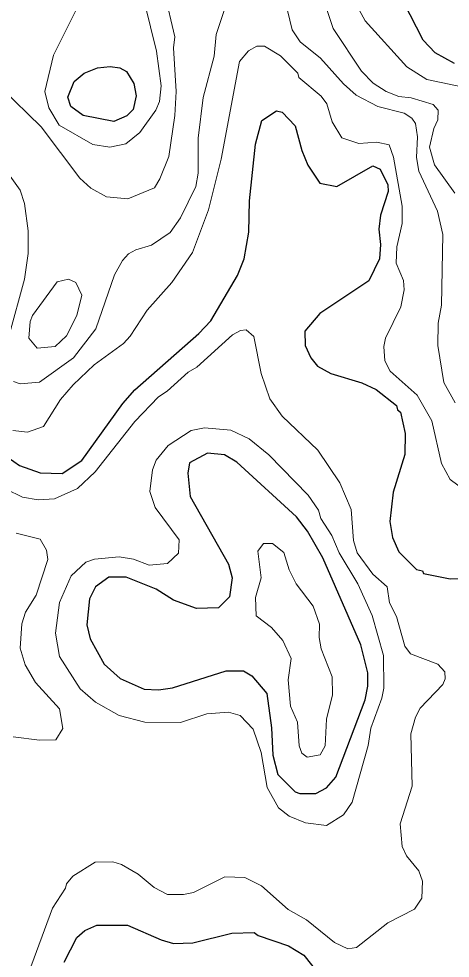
# Model space of a CAD drawing. Extents: x 673.3 to 698.5, y 6984.3 to 7012.3.
# Drawn here: x 695.587 to 696.158, y 7009.009 to 7010.249 of the extents above; entities that cross this region are included whole.
import ezdxf

# ---------------------------------------------------------------- set-up
doc = ezdxf.new("R2010")
doc.units = 0
doc.header["$LTSCALE"] = 0.032
doc.layers.add('1', color=7, linetype='Continuous', lineweight=25)
doc.layers.add('2', color=7, linetype='Continuous', lineweight=13)

msp = doc.modelspace()

# ---------------------------------------------------------------- linework, layer by layer
at = {"layer": '1'}
for points in [[(696.1633, 7010.19), (696.1376, 7010.204), (696.1218, 7010.2206), (696.096, 7010.2715), (696.0768, 7010.2988), (696.059, 7010.315), (696.0179, 7010.3454), (695.9924, 7010.3746), (695.9868, 7010.4), (695.9883, 7010.4273), (695.9969, 7010.4488), (696.0203, 7010.4804), (696.0557, 7010.5133), (696.0789, 7010.5505), (696.101, 7010.5726), (696.1221, 7010.5825), (696.1497, 7010.5909), (696.1913, 7010.5902)], [(695.5431, 7009.6907), (695.5883, 7009.6594), (695.6157, 7009.6495), (695.6447, 7009.6488), (695.6707, 7009.6659), (695.7247, 7009.741), (695.7406, 7009.7592), (695.8252, 7009.8333), (695.8411, 7009.8501), (695.8767, 7009.9099), (695.8855, 7009.9321), (695.8913, 7009.9673), (695.8923, 7010.0086), (695.9001, 7010.0836), (695.9088, 7010.1147), (695.9281, 7010.1274), (695.9354, 7010.1258), (695.9526, 7010.1077)], [(695.9526, 7010.1077), (695.9614, 7010.075), (695.9693, 7010.0557), (695.9853, 7010.0319), (696.0077, 7010.0274), (696.0553, 7010.0547), (696.0652, 7010.0505), (696.0752, 7010.0297), (696.0756, 7010.0208), (696.0657, 7009.9896), (696.0634, 7009.9711), (696.0657, 7009.9511), (696.0642, 7009.9321), (696.0502, 7009.9028), (695.9854, 7009.8598), (695.9657, 7009.8367), (695.9661, 7009.8176), (695.9736, 7009.8012), (695.9821, 7009.7902), (695.9997, 7009.7806), (696.0408, 7009.7683), (696.0597, 7009.7596), (696.0868, 7009.7382), (696.0879, 7009.7326), (696.0918, 7009.7298), (696.0983, 7009.7016), (696.0977, 7009.6739), (696.0822, 7009.6242), (696.078, 7009.5851), (696.0815, 7009.5641), (696.0896, 7009.545), (696.1133, 7009.522), (696.121, 7009.5199), (696.1223, 7009.5167), (696.1574, 7009.5095), (696.177, 7009.5102)], [(695.6474, 7009.0036), (695.6643, 7009.0362), (695.6749, 7009.0452), (695.6906, 7009.0525), (695.7313, 7009.0524), (695.7757, 7009.0328), (695.792, 7009.0281), (695.8176, 7009.0289), (695.8688, 7009.0418), (695.8985, 7009.0428), (695.9039, 7009.0387), (695.9438, 7009.0252), (695.964, 7009.0125), (695.9995, 7008.9681)]]:
    msp.add_lwpolyline(points, dxfattribs=at)
for points in [[(695.6723, 7010.1211), (695.6563, 7010.1331), (695.6521, 7010.1454), (695.6604, 7010.166), (695.6736, 7010.177), (695.6913, 7010.1844), (695.708, 7010.1862), (695.7209, 7010.1843), (695.7297, 7010.1792), (695.7394, 7010.1635), (695.7424, 7010.1471), (695.7386, 7010.1292), (695.73, 7010.1207), (695.713, 7010.1134)], [(695.9892, 7009.5371), (695.969, 7009.5726), (695.9544, 7009.5914), (695.8758, 7009.6635), (695.8593, 7009.6731), (695.837, 7009.6754), (695.8131, 7009.6627), (695.8109, 7009.6489), (695.8139, 7009.6183), (695.8646, 7009.5291), (695.8694, 7009.511), (695.866, 7009.4856), (695.8512, 7009.4712), (695.8222, 7009.4704), (695.7917, 7009.4815), (695.769, 7009.4958), (695.7294, 7009.5118), (695.7063, 7009.5119), (695.6887, 7009.4988), (695.6808, 7009.483), (695.6773, 7009.4488), (695.6817, 7009.4305), (695.7003, 7009.3968), (695.7216, 7009.3779), (695.7531, 7009.3639), (695.772, 7009.3629), (695.7904, 7009.3655), (695.8613, 7009.3881), (695.8843, 7009.3882), (695.8953, 7009.3817), (695.9151, 7009.3581), (695.9216, 7009.313), (695.9232, 7009.2768), (695.9298, 7009.2513), (695.9526, 7009.2285), (695.9591, 7009.2261), (695.9799, 7009.2261), (695.994, 7009.2334), (696.0063, 7009.2475), (696.0453, 7009.3498), (696.0487, 7009.368), (696.0487, 7009.3854), (696.0394, 7009.4222)]]:
    msp.add_lwpolyline(points, close=True, dxfattribs=at)
at = {"layer": '2'}
for points in [[(696.1934, 7010.6317), (696.1548, 7010.6422), (696.1317, 7010.643), (696.0991, 7010.6332), (696.0555, 7010.6034), (696.0548, 7010.5995), (696.0186, 7010.5505), (696.0068, 7010.529), (695.9704, 7010.4816), (695.9564, 7010.4437), (695.9485, 7010.4006), (695.9519, 7010.3769), (695.9572, 7010.3624), (695.97, 7010.3439), (695.9958, 7010.3222), (696.0154, 7010.3016), (696.0454, 7010.2465), (696.1005, 7010.1856), (696.1269, 7010.1688), (696.1838, 7010.1568)], [(695.9363, 7010.2861), (695.9489, 7010.2342), (695.9594, 7010.2185), (695.9864, 7010.1971), (696.0166, 7010.163), (696.0333, 7010.1481), (696.0619, 7010.1331), (696.0966, 7010.1242), (696.107, 7010.1179), (696.112, 7010.1106), (696.1145, 7010.0931)], [(695.5184, 7010.2521), (695.5292, 7010.2324), (695.5437, 7010.1967), (695.5647, 7010.1576), (695.6171, 7010.1065), (695.6679, 7010.0384), (695.6828, 7010.0254), (695.7035, 7010.0139), (695.7316, 7010.0111), (695.7666, 7010.0257), (695.7739, 7010.0375), (695.7858, 7010.0673), (695.7937, 7010.1214), (695.7954, 7010.1528), (695.7921, 7010.2106), (695.7937, 7010.225), (695.78, 7010.2836)], [(696.1637, 7010.0187), (696.1369, 7010.0561), (696.1301, 7010.0796), (696.1361, 7010.104), (696.1414, 7010.1155), (696.1417, 7010.1285), (696.1352, 7010.1358), (696.1062, 7010.1445), (696.0896, 7010.1462), (696.0728, 7010.1529), (696.056, 7010.1642), (696.0406, 7010.18), (696.0029, 7010.2361), (695.9874, 7010.2834)], [(695.5805, 7009.77), (695.5894, 7009.7668), (695.6147, 7009.7694), (695.6595, 7009.8012), (695.6893, 7009.8398), (695.7137, 7009.9111), (695.7246, 7009.9298), (695.7326, 7009.9386), (695.742, 7009.944), (695.763, 7009.9503), (695.7876, 7009.9667), (695.8012, 7009.9861), (695.8215, 7010.0277), (695.8246, 7010.0451), (695.8247, 7010.0915), (695.8312, 7010.1452), (695.8458, 7010.1998), (695.8484, 7010.2281), (695.8629, 7010.2717)], [(696.1898, 7009.6171), (696.1574, 7009.6409), (696.146, 7009.6617), (696.1332, 7009.7182), (696.1139, 7009.7519), (696.0782, 7009.7836), (696.0714, 7009.7972), (696.0698, 7009.8161), (696.0723, 7009.8273), (696.0923, 7009.8689), (696.0966, 7009.8911), (696.0958, 7009.9033), (696.0861, 7009.9265), (696.0869, 7009.9481), (696.0942, 7009.9786), (696.0942, 7010.0016), (696.0828, 7010.0664), (696.0769, 7010.0827), (696.0606, 7010.0859), (696.037, 7010.0844), (696.0146, 7010.0918), (696.0016, 7010.1131), (695.9946, 7010.1368), (695.987, 7010.1468), (695.9577, 7010.1714), (695.9564, 7010.1773), (695.9335, 7010.2002), (695.9124, 7010.2127), (695.9021, 7010.213), (695.8909, 7010.2067), (695.8792, 7010.1924), (695.8548, 7010.0635), (695.8382, 7009.9969), (695.817, 7009.9404), (695.7898, 7009.9006), (695.7569, 7009.8643), (695.7346, 7009.8298), (695.7256, 7009.8201), (695.687, 7009.792), (695.6591, 7009.7657), (695.6426, 7009.7462), (695.6202, 7009.7106), (695.5991, 7009.7033), (695.5797, 7009.7052)], [(696.1145, 7010.0931), (696.113, 7010.0658), (696.116, 7010.0479), (696.1407, 7009.9951), (696.1479, 7009.9641), (696.1463, 7009.8708), (696.1418, 7009.8471), (696.1414, 7009.8176), (696.1494, 7009.769), (696.1641, 7009.7418)], [(695.5761, 7010.0414), (695.5893, 7010.0226), (695.595, 7010.0049), (695.5998, 7009.969), (695.5998, 7009.9392), (695.595, 7009.905), (695.5744, 7009.8294)], [(695.5708, 7009.6279), (695.5925, 7009.6176), (695.6131, 7009.6137), (695.6346, 7009.6152), (695.6651, 7009.6289), (695.6882, 7009.6507), (695.7409, 7009.7174), (695.772, 7009.75), (695.7833, 7009.7572), (695.8111, 7009.7826), (695.8227, 7009.7892), (695.8701, 7009.8315), (695.8803, 7009.8373), (695.888, 7009.8383), (695.8983, 7009.8297), (695.9079, 7009.7805), (695.9193, 7009.747), (695.9356, 7009.7242), (695.9828, 7009.6794), (696.0118, 7009.6365)], [(696.0118, 7009.6365), (696.0269, 7009.6012), (696.0299, 7009.56), (696.0347, 7009.5441), (696.0555, 7009.5157), (696.0744, 7009.499), (696.0772, 7009.4779), (696.0868, 7009.4599), (696.0979, 7009.4208), (696.1051, 7009.4105), (696.1414, 7009.3969), (696.1505, 7009.3867), (696.1511, 7009.3776), (696.1478, 7009.3702), (696.1181, 7009.3387), (696.1118, 7009.3267), (696.1057, 7009.3047), (696.1072, 7009.236), (696.0916, 7009.1859), (696.0943, 7009.1561), (696.1, 7009.1437), (696.1163, 7009.124), (696.1211, 7009.1104), (696.1203, 7009.088), (696.1103, 7009.0736), (696.0753, 7009.0553), (696.0338, 7009.0226), (696.0225, 7009.0209), (696.0045, 7009.0292), (695.9677, 7009.0592), (695.9433, 7009.0731), (695.9083, 7009.104), (695.8863, 7009.115), (695.8596, 7009.116), (695.8184, 7009.0956), (695.8049, 7009.0928), (695.784, 7009.0928), (695.7664, 7009.102), (695.7454, 7009.1195), (695.7232, 7009.1322), (695.7115, 7009.1358), (695.6882, 7009.1356), (695.6588, 7009.117), (695.6504, 7009.1068), (695.6493, 7009.1013), (695.6318, 7009.0748), (695.6002, 7008.9888)], [(695.5798, 7009.3009), (695.6148, 7009.2964), (695.6362, 7009.2969), (695.6454, 7009.3121), (695.6412, 7009.3378), (695.6093, 7009.3727), (695.5956, 7009.396), (695.5894, 7009.418), (695.5916, 7009.4501), (695.5964, 7009.4657), (695.6104, 7009.488), (695.6259, 7009.5353), (695.6241, 7009.5476), (695.6156, 7009.5621), (695.5838, 7009.5699)]]:
    msp.add_lwpolyline(points, dxfattribs=at)
for points in [[(695.7133, 7010.3417), (695.7241, 7010.34), (695.7367, 7010.3295), (695.7453, 7010.3176), (695.7535, 7010.2707), (695.7693, 7010.2063), (695.7757, 7010.1603), (695.7733, 7010.1398), (695.7685, 7010.1283), (695.7475, 7010.0989), (695.7288, 7010.0841), (695.7076, 7010.0796), (695.6852, 7010.0828), (695.6406, 7010.1084), (695.6269, 7010.1314), (695.6219, 7010.1531), (695.6332, 7010.2011), (695.6628, 7010.26), (695.6757, 7010.3178), (695.6953, 7010.3368)], [(695.653, 7009.9052), (695.6628, 7009.9009), (695.6706, 7009.8843), (695.6643, 7009.8574), (695.6504, 7009.8304), (695.6354, 7009.8165), (695.6117, 7009.8143), (695.6008, 7009.8272), (695.6023, 7009.8495), (695.6054, 7009.8574), (695.6382, 7009.9018)], [(695.801, 7009.3197), (695.8358, 7009.3311), (695.8646, 7009.3335), (695.88, 7009.3293), (695.8972, 7009.3112), (695.9076, 7009.2804), (695.9155, 7009.2342), (695.9306, 7009.2073), (695.9449, 7009.1964), (695.9663, 7009.1873), (695.994, 7009.1837), (696.0165, 7009.198), (696.028, 7009.2149), (696.0494, 7009.2895), (696.0527, 7009.3126), (696.0675, 7009.352), (696.0699, 7009.3654), (696.0697, 7009.4084), (696.0545, 7009.461), (696.0356, 7009.5029), (696.011, 7009.5439), (696.0012, 7009.5667), (695.9868, 7009.5894), (695.9837, 7009.6001), (695.9698, 7009.62), (695.9181, 7009.6733), (695.892, 7009.6944), (695.8676, 7009.7057), (695.833, 7009.7089), (695.8151, 7009.7052), (695.785, 7009.6855), (695.7691, 7009.6662), (695.7642, 7009.6534), (695.7604, 7009.6248), (695.7678, 7009.6036), (695.7995, 7009.5611), (695.7987, 7009.5434), (695.784, 7009.5299), (695.7598, 7009.5277), (695.7389, 7009.5355), (695.7202, 7009.5387), (695.6873, 7009.5355), (695.6759, 7009.5315), (695.6568, 7009.5133), (695.641, 7009.4784), (695.6357, 7009.4376), (695.6414, 7009.4071), (695.6687, 7009.3642), (695.6887, 7009.3465), (695.7202, 7009.3292), (695.7541, 7009.3204)], [(695.9464, 7009.3416), (695.9436, 7009.3764), (695.9475, 7009.4044), (695.9363, 7009.428), (695.9213, 7009.4453), (695.9013, 7009.4606), (695.9004, 7009.485), (695.9077, 7009.5108), (695.9035, 7009.546), (695.9108, 7009.556), (695.9229, 7009.5563), (695.9377, 7009.5444), (695.945, 7009.5214), (695.9541, 7009.5028), (695.9763, 7009.4734), (695.9849, 7009.4497), (695.9843, 7009.432), (695.9869, 7009.4172), (696.0015, 7009.3801), (696.0022, 7009.3564), (695.9941, 7009.3243), (695.9922, 7009.289), (695.9857, 7009.2773), (695.9684, 7009.2741), (695.9615, 7009.2792), (695.9581, 7009.2889), (695.9558, 7009.3203)]]:
    msp.add_lwpolyline(points, close=True, dxfattribs=at)

doc.saveas('drawing.dxf')
